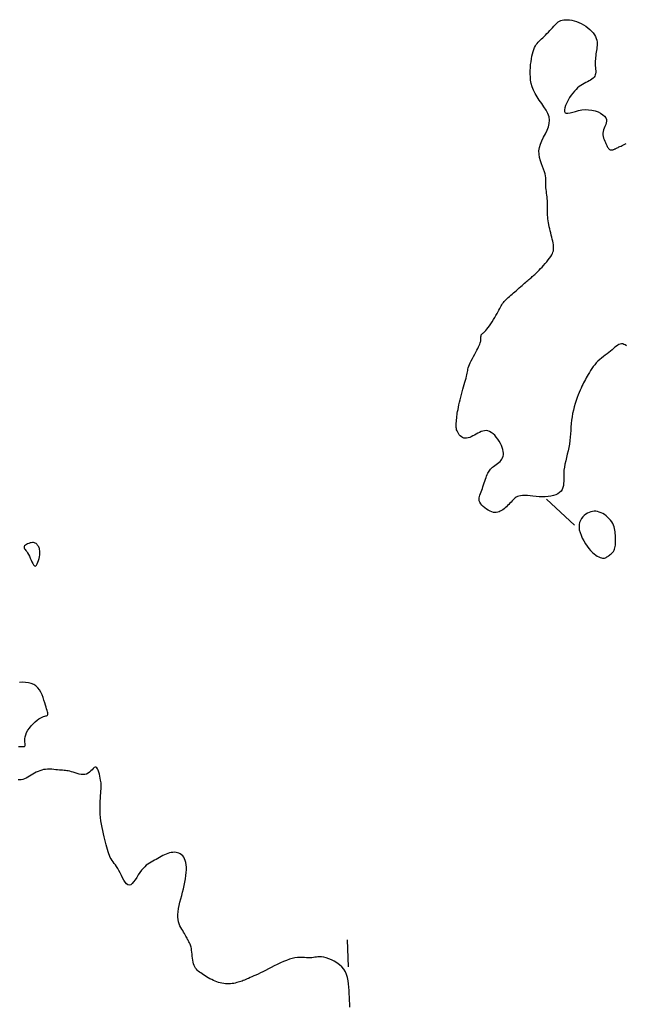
# Model space of a CAD drawing. Header units: millimetres. Extents: x 32690613 to 32693367, y 5343692 to 5344708.
# Tile 855 of 1009: x 32693111 to 32693134, y 5344310 to 5344346. Entities that reach past the tile are written whole.
import ezdxf

# ---------------------------------------------------------------- set-up
doc = ezdxf.new("R2010")
doc.units = ezdxf.units.MM
doc.header["$LTSCALE"] = 20
doc.layers.add('02-DGM_HL_491.50', color=72, linetype='Continuous')
doc.layers.add('02-DGM_HL_492.00', color=82, linetype='Continuous')

msp = doc.modelspace()

# ---------------------------------------------------------------- linework, layer by layer
at = {"layer": '02-DGM_HL_491.50', "elevation": 491.5, "flags": 128}
for points in [[(32693133.743, 5344334.413), (32693133.698, 5344334.444), (32693133.651, 5344334.467), (32693133.605, 5344334.481), (32693133.558, 5344334.484), (32693133.511, 5344334.477), (32693133.464, 5344334.459), (32693133.417, 5344334.433), (32693133.368, 5344334.399), (32693133.318, 5344334.359), (32693133.265, 5344334.315), (32693133.21, 5344334.267), (32693133.151, 5344334.218), (32693133.089, 5344334.169), (32693133.023, 5344334.119), (32693132.956, 5344334.068), (32693132.888, 5344334.015), (32693132.82, 5344333.961), (32693132.753, 5344333.904), (32693132.688, 5344333.844), (32693132.626, 5344333.781), (32693132.568, 5344333.714), (32693132.514, 5344333.645), (32693132.463, 5344333.574), (32693132.416, 5344333.502), (32693132.372, 5344333.43), (32693132.331, 5344333.359), (32693132.292, 5344333.29), (32693132.256, 5344333.224), (32693132.222, 5344333.162), (32693132.189, 5344333.102), (32693132.158, 5344333.043), (32693132.127, 5344332.982), (32693132.096, 5344332.919), (32693132.065, 5344332.85), (32693132.032, 5344332.776), (32693131.997, 5344332.693), (32693131.96, 5344332.601), (32693131.923, 5344332.5), (32693131.884, 5344332.392), (32693131.847, 5344332.278), (32693131.812, 5344332.159), (32693131.779, 5344332.036), (32693131.751, 5344331.912), (32693131.728, 5344331.786), (32693131.711, 5344331.66), (32693131.698, 5344331.535), (32693131.689, 5344331.409), (32693131.681, 5344331.284), (32693131.673, 5344331.158), (32693131.664, 5344331.033), (32693131.651, 5344330.907), (32693131.634, 5344330.781), (32693131.611, 5344330.656), (32693131.584, 5344330.53), (32693131.554, 5344330.405), (32693131.523, 5344330.282), (32693131.494, 5344330.161), (32693131.467, 5344330.042), (32693131.445, 5344329.926), (32693131.43, 5344329.814), (32693131.422, 5344329.707), (32693131.42, 5344329.604), (32693131.421, 5344329.505), (32693131.422, 5344329.413), (32693131.419, 5344329.326), (32693131.411, 5344329.245), (32693131.394, 5344329.171), (32693131.366, 5344329.103), (32693131.324, 5344329.043), (32693131.269, 5344328.99), (32693131.202, 5344328.944), (32693131.125, 5344328.906), (32693131.038, 5344328.875), (32693130.943, 5344328.852), (32693130.842, 5344328.836), (32693130.735, 5344328.828), (32693130.624, 5344328.827), (32693130.51, 5344328.832), (32693130.397, 5344328.841), (32693130.285, 5344328.852), (32693130.178, 5344328.863), (32693130.076, 5344328.873), (32693129.982, 5344328.879), (32693129.899, 5344328.879), (32693129.826, 5344328.872), (32693129.764, 5344328.859), (32693129.711, 5344328.84), (32693129.664, 5344328.815), (32693129.622, 5344328.786), (32693129.584, 5344328.752), (32693129.547, 5344328.716), (32693129.51, 5344328.676), (32693129.472, 5344328.635), (32693129.432, 5344328.592), (32693129.39, 5344328.549), (32693129.348, 5344328.506), (32693129.304, 5344328.463), (32693129.259, 5344328.423), (32693129.214, 5344328.385), (32693129.169, 5344328.35), (32693129.123, 5344328.319), (32693129.077, 5344328.293), (32693129.029, 5344328.272), (32693128.98, 5344328.257), (32693128.929, 5344328.248), (32693128.875, 5344328.248), (32693128.819, 5344328.255), (32693128.759, 5344328.271), (32693128.696, 5344328.297), (32693128.63, 5344328.331), (32693128.566, 5344328.372), (32693128.503, 5344328.418), (32693128.445, 5344328.468), (32693128.394, 5344328.521), (32693128.351, 5344328.575), (32693128.32, 5344328.63), (32693128.3, 5344328.683), (32693128.292, 5344328.735), (32693128.294, 5344328.787), (32693128.303, 5344328.84), (32693128.319, 5344328.894), (32693128.339, 5344328.95), (32693128.363, 5344329.008), (32693128.387, 5344329.07), (32693128.412, 5344329.135), (32693128.436, 5344329.203), (32693128.459, 5344329.273), (32693128.482, 5344329.342), (32693128.505, 5344329.411), (32693128.528, 5344329.477), (32693128.549, 5344329.54), (32693128.571, 5344329.598), (32693128.592, 5344329.651), (32693128.614, 5344329.699), (32693128.636, 5344329.742), (32693128.66, 5344329.782), (32693128.687, 5344329.819), (32693128.716, 5344329.853), (32693128.75, 5344329.887), (32693128.788, 5344329.92), (32693128.83, 5344329.953), (32693128.877, 5344329.986), (32693128.925, 5344330.021), (32693128.973, 5344330.057), (32693129.021, 5344330.095), (32693129.065, 5344330.136), (32693129.104, 5344330.179), (32693129.137, 5344330.225), (32693129.163, 5344330.275), (32693129.18, 5344330.329), (32693129.19, 5344330.386), (32693129.191, 5344330.446), (32693129.185, 5344330.51), (32693129.17, 5344330.578), (32693129.148, 5344330.65), (32693129.118, 5344330.725), (32693129.08, 5344330.803), (32693129.035, 5344330.883), (32693128.984, 5344330.961), (32693128.928, 5344331.035), (32693128.869, 5344331.104), (32693128.807, 5344331.164), (32693128.744, 5344331.214), (32693128.68, 5344331.25), (32693128.617, 5344331.271), (32693128.554, 5344331.279), (32693128.492, 5344331.275), (32693128.43, 5344331.261), (32693128.368, 5344331.239), (32693128.306, 5344331.212), (32693128.245, 5344331.18), (32693128.184, 5344331.147), (32693128.123, 5344331.114), (32693128.062, 5344331.082), (32693128.002, 5344331.052), (32693127.943, 5344331.028), (32693127.886, 5344331.009), (32693127.83, 5344330.997), (32693127.777, 5344330.993), (32693127.727, 5344331), (32693127.68, 5344331.018), (32693127.636, 5344331.045), (32693127.596, 5344331.081), (32693127.56, 5344331.122), (32693127.528, 5344331.168), (32693127.501, 5344331.216), (32693127.479, 5344331.265), (32693127.462, 5344331.312), (32693127.45, 5344331.357), (32693127.443, 5344331.399), (32693127.44, 5344331.439), (32693127.44, 5344331.476), (32693127.442, 5344331.511), (32693127.445, 5344331.545), (32693127.449, 5344331.576), (32693127.453, 5344331.607), (32693127.456, 5344331.636), (32693127.458, 5344331.666), (32693127.461, 5344331.697), (32693127.463, 5344331.73), (32693127.466, 5344331.768), (32693127.471, 5344331.812), (32693127.478, 5344331.862), (32693127.486, 5344331.92), (32693127.498, 5344331.988), (32693127.512, 5344332.063), (32693127.528, 5344332.146), (32693127.547, 5344332.234), (32693127.567, 5344332.326), (32693127.589, 5344332.421), (32693127.613, 5344332.518), (32693127.638, 5344332.615), (32693127.664, 5344332.711), (32693127.691, 5344332.805), (32693127.718, 5344332.896), (32693127.744, 5344332.984), (32693127.768, 5344333.068), (32693127.791, 5344333.147), (32693127.811, 5344333.22), (32693127.827, 5344333.286), (32693127.84, 5344333.346), (32693127.85, 5344333.4), (32693127.859, 5344333.451), (32693127.869, 5344333.501), (32693127.879, 5344333.55), (32693127.893, 5344333.602), (32693127.911, 5344333.657), (32693127.935, 5344333.719), (32693127.966, 5344333.787), (32693128.002, 5344333.862), (32693128.042, 5344333.94), (32693128.085, 5344334.02), (32693128.128, 5344334.1), (32693128.17, 5344334.177), (32693128.209, 5344334.251), (32693128.244, 5344334.318), (32693128.274, 5344334.378), (32693128.298, 5344334.431), (32693128.318, 5344334.478), (32693128.333, 5344334.519), (32693128.345, 5344334.556), (32693128.353, 5344334.589), (32693128.358, 5344334.619), (32693128.361, 5344334.648), (32693128.362, 5344334.676), (32693128.362, 5344334.703), (32693128.362, 5344334.728), (32693128.362, 5344334.753), (32693128.363, 5344334.775), (32693128.366, 5344334.796), (32693128.371, 5344334.815), (32693128.379, 5344334.832), (32693128.391, 5344334.848), (32693128.406, 5344334.862), (32693128.425, 5344334.878), (32693128.449, 5344334.897), (32693128.476, 5344334.92), (32693128.507, 5344334.949), (32693128.543, 5344334.986), (32693128.582, 5344335.032), (32693128.626, 5344335.089), (32693128.673, 5344335.155), (32693128.722, 5344335.227), (32693128.771, 5344335.304), (32693128.82, 5344335.383), (32693128.868, 5344335.462), (32693128.913, 5344335.539), (32693128.955, 5344335.611), (32693128.991, 5344335.677), (32693129.024, 5344335.737), (32693129.053, 5344335.792), (32693129.081, 5344335.842), (32693129.107, 5344335.889), (32693129.134, 5344335.932), (32693129.16, 5344335.973), (32693129.189, 5344336.012), (32693129.22, 5344336.05), (32693129.254, 5344336.088), (32693129.29, 5344336.126), (32693129.329, 5344336.164), (32693129.371, 5344336.202), (32693129.415, 5344336.241), (32693129.461, 5344336.282), (32693129.51, 5344336.325), (32693129.562, 5344336.37), (32693129.615, 5344336.416), (32693129.67, 5344336.463), (32693129.724, 5344336.51), (32693129.779, 5344336.557), (32693129.832, 5344336.603), (32693129.883, 5344336.648), (32693129.932, 5344336.69), (32693129.977, 5344336.729), (32693130.019, 5344336.766), (32693130.059, 5344336.8), (32693130.096, 5344336.833), (32693130.131, 5344336.863), (32693130.165, 5344336.892), (32693130.197, 5344336.919), (32693130.227, 5344336.946), (32693130.257, 5344336.972), (32693130.287, 5344336.998), (32693130.318, 5344337.026), (32693130.35, 5344337.055), (32693130.385, 5344337.088), (32693130.423, 5344337.124), (32693130.465, 5344337.166), (32693130.512, 5344337.213), (32693130.564, 5344337.267), (32693130.62, 5344337.326), (32693130.678, 5344337.389), (32693130.736, 5344337.455), (32693130.794, 5344337.522), (32693130.848, 5344337.588), (32693130.897, 5344337.653), (32693130.941, 5344337.715), (32693130.976, 5344337.773), (32693131.004, 5344337.828), (32693131.024, 5344337.88), (32693131.038, 5344337.932), (32693131.047, 5344337.984), (32693131.049, 5344338.037), (32693131.047, 5344338.093), (32693131.04, 5344338.153), (32693131.03, 5344338.217), (32693131.016, 5344338.286), (32693131, 5344338.359), (32693130.982, 5344338.433), (32693130.963, 5344338.51), (32693130.943, 5344338.588), (32693130.924, 5344338.666), (32693130.905, 5344338.743), (32693130.888, 5344338.819), (32693130.873, 5344338.894), (32693130.859, 5344338.967), (32693130.847, 5344339.038), (32693130.837, 5344339.107), (32693130.829, 5344339.175), (32693130.823, 5344339.24), (32693130.82, 5344339.304), (32693130.818, 5344339.365), (32693130.819, 5344339.425), (32693130.82, 5344339.484), (32693130.822, 5344339.543), (32693130.823, 5344339.602), (32693130.824, 5344339.661), (32693130.823, 5344339.722), (32693130.82, 5344339.785), (32693130.814, 5344339.85), (32693130.807, 5344339.918), (32693130.798, 5344339.986), (32693130.789, 5344340.055), (32693130.779, 5344340.124), (32693130.771, 5344340.191), (32693130.765, 5344340.257), (32693130.761, 5344340.321), (32693130.76, 5344340.382), (32693130.76, 5344340.442), (32693130.761, 5344340.502), (32693130.76, 5344340.563), (32693130.755, 5344340.627), (32693130.746, 5344340.696), (32693130.731, 5344340.771), (32693130.707, 5344340.853), (32693130.674, 5344340.944), (32693130.636, 5344341.042), (32693130.596, 5344341.148), (32693130.56, 5344341.26), (32693130.529, 5344341.377), (32693130.51, 5344341.497), (32693130.506, 5344341.621), (32693130.522, 5344341.746), (32693130.559, 5344341.873), (32693130.612, 5344342), (32693130.675, 5344342.128), (32693130.742, 5344342.255), (32693130.804, 5344342.383), (32693130.855, 5344342.51), (32693130.889, 5344342.636), (32693130.899, 5344342.762), (32693130.88, 5344342.886), (32693130.835, 5344343.01), (32693130.77, 5344343.132), (32693130.692, 5344343.254), (32693130.606, 5344343.376), (32693130.518, 5344343.498), (32693130.435, 5344343.619), (32693130.36, 5344343.742), (32693130.301, 5344343.864), (32693130.255, 5344343.987), (32693130.222, 5344344.11), (32693130.199, 5344344.232), (32693130.187, 5344344.352), (32693130.182, 5344344.471), (32693130.183, 5344344.588), (32693130.189, 5344344.702), (32693130.199, 5344344.814), (32693130.212, 5344344.921), (32693130.228, 5344345.024), (32693130.246, 5344345.122), (32693130.267, 5344345.213), (32693130.29, 5344345.297), (32693130.316, 5344345.374), (32693130.344, 5344345.442), (32693130.374, 5344345.502), (32693130.406, 5344345.553), (32693130.44, 5344345.599), (32693130.476, 5344345.641), (32693130.515, 5344345.681), (32693130.556, 5344345.72), (32693130.6, 5344345.761), (32693130.647, 5344345.804), (32693130.696, 5344345.852), (32693130.748, 5344345.904), (32693130.801, 5344345.958), (32693130.854, 5344346.014), (32693130.907, 5344346.07), (32693130.959, 5344346.125), (32693131.009, 5344346.178), (32693131.055, 5344346.229), (32693131.099, 5344346.276), (32693131.14, 5344346.318), (32693131.18, 5344346.356), (32693131.221, 5344346.389), (32693131.264, 5344346.417), (32693131.311, 5344346.439), (32693131.363, 5344346.457), (32693131.421, 5344346.468), (32693131.487, 5344346.474), (32693131.56, 5344346.474), (32693131.639, 5344346.467), (32693131.721, 5344346.454), (32693131.807, 5344346.435), (32693131.894, 5344346.408), (32693131.982, 5344346.375), (32693132.069, 5344346.335), (32693132.154, 5344346.288), (32693132.235, 5344346.235), (32693132.313, 5344346.177), (32693132.385, 5344346.115), (32693132.45, 5344346.05), (32693132.508, 5344345.983), (32693132.557, 5344345.915), (32693132.597, 5344345.847), (32693132.625, 5344345.78), (32693132.644, 5344345.714), (32693132.655, 5344345.649), (32693132.659, 5344345.585), (32693132.657, 5344345.521), (32693132.652, 5344345.458), (32693132.643, 5344345.395), (32693132.633, 5344345.332), (32693132.623, 5344345.269), (32693132.614, 5344345.206), (32693132.605, 5344345.143), (32693132.597, 5344345.08), (32693132.591, 5344345.017), (32693132.587, 5344344.954), (32693132.585, 5344344.892), (32693132.586, 5344344.829), (32693132.59, 5344344.767), (32693132.595, 5344344.705), (32693132.601, 5344344.645), (32693132.604, 5344344.587), (32693132.604, 5344344.531), (32693132.6, 5344344.478), (32693132.589, 5344344.429), (32693132.57, 5344344.384), (32693132.542, 5344344.344), (32693132.506, 5344344.307), (32693132.463, 5344344.274), (32693132.413, 5344344.242), (32693132.359, 5344344.212), (32693132.301, 5344344.182), (32693132.241, 5344344.151), (32693132.18, 5344344.118), (32693132.119, 5344344.083), (32693132.058, 5344344.045), (32693131.997, 5344344.001), (32693131.937, 5344343.953), (32693131.876, 5344343.897), (32693131.816, 5344343.835), (32693131.756, 5344343.763), (32693131.697, 5344343.683), (32693131.639, 5344343.592), (32693131.583, 5344343.496), (32693131.534, 5344343.398), (32693131.493, 5344343.303), (32693131.464, 5344343.214), (32693131.449, 5344343.137), (32693131.451, 5344343.076), (32693131.472, 5344343.034), (32693131.515, 5344343.016), (32693131.578, 5344343.016), (32693131.658, 5344343.031), (32693131.753, 5344343.056), (32693131.859, 5344343.085), (32693131.973, 5344343.113), (32693132.094, 5344343.135), (32693132.218, 5344343.147), (32693132.343, 5344343.144), (32693132.465, 5344343.128), (32693132.582, 5344343.1), (32693132.691, 5344343.061), (32693132.788, 5344343.015), (32693132.871, 5344342.961), (32693132.936, 5344342.904), (32693132.981, 5344342.843), (32693133.003, 5344342.782), (32693133.007, 5344342.719), (32693132.996, 5344342.656), (32693132.975, 5344342.593), (32693132.948, 5344342.529), (32693132.919, 5344342.466), (32693132.894, 5344342.402), (32693132.875, 5344342.339), (32693132.868, 5344342.276), (32693132.87, 5344342.214), (32693132.88, 5344342.154), (32693132.896, 5344342.096), (32693132.917, 5344342.04), (32693132.94, 5344341.987), (32693132.963, 5344341.938), (32693132.985, 5344341.893), (32693133.003, 5344341.852), (32693133.02, 5344341.816), (32693133.034, 5344341.783), (32693133.047, 5344341.755), (32693133.06, 5344341.731), (32693133.073, 5344341.711), (32693133.086, 5344341.694), (32693133.101, 5344341.68), (32693133.118, 5344341.67), (32693133.137, 5344341.663), (32693133.158, 5344341.658), (32693133.179, 5344341.656), (32693133.2, 5344341.656), (32693133.221, 5344341.658), (32693133.242, 5344341.663), (32693133.262, 5344341.668), (32693133.281, 5344341.675), (32693133.299, 5344341.683), (32693133.316, 5344341.693), (32693133.335, 5344341.703), (32693133.355, 5344341.714), (32693133.377, 5344341.726), (32693133.402, 5344341.739), (32693133.431, 5344341.753), (32693133.464, 5344341.767), (32693133.501, 5344341.782), (32693133.541, 5344341.799), (32693133.585, 5344341.819), (32693133.631, 5344341.842), (32693133.681, 5344341.869), (32693133.732, 5344341.901)], [(32693131.818, 5344327.786), (32693130.779, 5344328.747)]]:
    msp.add_lwpolyline(points, dxfattribs=at)
msp.add_lwpolyline([(32693132.801, 5344328.242), (32693132.737, 5344328.267), (32693132.674, 5344328.284), (32693132.611, 5344328.293), (32693132.548, 5344328.294), (32693132.486, 5344328.288), (32693132.424, 5344328.274), (32693132.362, 5344328.252), (32693132.301, 5344328.222), (32693132.24, 5344328.185), (32693132.182, 5344328.139), (32693132.128, 5344328.086), (32693132.079, 5344328.026), (32693132.039, 5344327.958), (32693132.009, 5344327.882), (32693131.992, 5344327.8), (32693131.988, 5344327.71), (32693131.999, 5344327.613), (32693132.024, 5344327.511), (32693132.061, 5344327.406), (32693132.108, 5344327.301), (32693132.162, 5344327.197), (32693132.223, 5344327.097), (32693132.287, 5344327.003), (32693132.352, 5344326.918), (32693132.417, 5344326.842), (32693132.482, 5344326.776), (32693132.545, 5344326.72), (32693132.606, 5344326.673), (32693132.664, 5344326.635), (32693132.718, 5344326.605), (32693132.769, 5344326.583), (32693132.816, 5344326.569), (32693132.858, 5344326.561), (32693132.896, 5344326.56), (32693132.93, 5344326.565), (32693132.962, 5344326.575), (32693132.992, 5344326.588), (32693133.021, 5344326.605), (32693133.05, 5344326.624), (32693133.08, 5344326.646), (32693133.111, 5344326.669), (32693133.143, 5344326.693), (32693133.174, 5344326.719), (32693133.205, 5344326.747), (32693133.234, 5344326.779), (32693133.261, 5344326.813), (32693133.284, 5344326.851), (32693133.304, 5344326.894), (32693133.318, 5344326.94), (32693133.329, 5344326.991), (32693133.336, 5344327.045), (32693133.339, 5344327.101), (32693133.341, 5344327.16), (32693133.34, 5344327.221), (32693133.338, 5344327.283), (32693133.336, 5344327.345), (32693133.334, 5344327.408), (32693133.33, 5344327.47), (32693133.324, 5344327.532), (32693133.316, 5344327.595), (32693133.304, 5344327.657), (32693133.286, 5344327.719), (32693133.263, 5344327.78), (32693133.233, 5344327.842), (32693133.196, 5344327.903), (32693133.152, 5344327.962), (32693133.102, 5344328.02), (32693133.047, 5344328.074), (32693132.989, 5344328.124), (32693132.927, 5344328.17), (32693132.864, 5344328.209)], close=True, dxfattribs=at)
at = {"layer": '02-DGM_HL_492.00', "elevation": 492, "flags": 128}
msp.add_lwpolyline([(32693112.04, 5344326.68), (32693112.046, 5344326.739), (32693112.047, 5344326.791), (32693112.044, 5344326.837), (32693112.038, 5344326.877), (32693112.028, 5344326.913), (32693112.016, 5344326.945), (32693112.002, 5344326.975), (32693111.986, 5344327.003), (32693111.969, 5344327.03), (32693111.949, 5344327.056), (32693111.928, 5344327.079), (32693111.904, 5344327.099), (32693111.877, 5344327.116), (32693111.846, 5344327.128), (32693111.812, 5344327.135), (32693111.772, 5344327.137), (32693111.729, 5344327.132), (32693111.682, 5344327.122), (32693111.635, 5344327.107), (32693111.589, 5344327.088), (32693111.548, 5344327.066), (32693111.512, 5344327.042), (32693111.484, 5344327.017), (32693111.467, 5344326.991), (32693111.461, 5344326.966), (32693111.466, 5344326.94), (32693111.481, 5344326.911), (32693111.502, 5344326.88), (32693111.53, 5344326.844), (32693111.561, 5344326.803), (32693111.594, 5344326.754), (32693111.628, 5344326.697), (32693111.661, 5344326.632), (32693111.693, 5344326.562), (32693111.724, 5344326.49), (32693111.755, 5344326.422), (32693111.784, 5344326.361), (32693111.813, 5344326.312), (32693111.842, 5344326.278), (32693111.87, 5344326.265), (32693111.898, 5344326.274), (32693111.926, 5344326.304), (32693111.952, 5344326.35), (32693111.976, 5344326.407), (32693111.997, 5344326.474), (32693112.015, 5344326.544), (32693112.03, 5344326.614)], close=True, dxfattribs=at)
for points in [[(32693111.25, 5344319.596), (32693111.305, 5344319.601), (32693111.358, 5344319.601), (32693111.404, 5344319.599), (32693111.444, 5344319.597), (32693111.476, 5344319.601), (32693111.496, 5344319.612), (32693111.506, 5344319.633), (32693111.507, 5344319.666), (32693111.502, 5344319.707), (32693111.496, 5344319.758), (32693111.491, 5344319.816), (32693111.492, 5344319.881), (32693111.501, 5344319.953), (32693111.522, 5344320.03), (32693111.557, 5344320.111), (32693111.605, 5344320.194), (32693111.664, 5344320.278), (32693111.73, 5344320.359), (32693111.8, 5344320.436), (32693111.873, 5344320.507), (32693111.944, 5344320.568), (32693112.013, 5344320.619), (32693112.076, 5344320.657), (32693112.133, 5344320.684), (32693112.183, 5344320.703), (32693112.227, 5344320.716), (32693112.264, 5344320.725), (32693112.294, 5344320.733), (32693112.317, 5344320.743), (32693112.333, 5344320.756), (32693112.341, 5344320.776), (32693112.343, 5344320.802), (32693112.338, 5344320.835), (32693112.328, 5344320.876), (32693112.314, 5344320.925), (32693112.296, 5344320.984), (32693112.275, 5344321.051), (32693112.252, 5344321.128), (32693112.227, 5344321.216), (32693112.199, 5344321.31), (32693112.167, 5344321.408), (32693112.13, 5344321.506), (32693112.086, 5344321.601), (32693112.034, 5344321.691), (32693111.973, 5344321.771), (32693111.901, 5344321.838), (32693111.818, 5344321.889), (32693111.725, 5344321.927), (32693111.624, 5344321.952), (32693111.516, 5344321.965), (32693111.403, 5344321.97), (32693111.287, 5344321.968)], [(32693123.515, 5344309.956), (32693123.506, 5344310.076), (32693123.499, 5344310.199), (32693123.493, 5344310.323), (32693123.488, 5344310.448), (32693123.483, 5344310.573), (32693123.476, 5344310.696), (32693123.465, 5344310.818), (32693123.448, 5344310.936), (32693123.424, 5344311.051), (32693123.39, 5344311.159), (32693123.345, 5344311.262), (32693123.286, 5344311.357), (32693123.213, 5344311.444), (32693123.128, 5344311.523), (32693123.033, 5344311.592), (32693122.934, 5344311.653), (32693122.832, 5344311.704), (32693122.731, 5344311.746), (32693122.635, 5344311.779), (32693122.546, 5344311.801), (32693122.467, 5344311.814), (32693122.397, 5344311.819), (32693122.333, 5344311.817), (32693122.274, 5344311.811), (32693122.218, 5344311.803), (32693122.163, 5344311.794), (32693122.106, 5344311.786), (32693122.046, 5344311.782), (32693121.981, 5344311.781), (32693121.911, 5344311.784), (32693121.835, 5344311.788), (32693121.754, 5344311.791), (32693121.668, 5344311.791), (32693121.577, 5344311.787), (32693121.481, 5344311.775), (32693121.38, 5344311.755), (32693121.275, 5344311.726), (32693121.165, 5344311.687), (32693121.054, 5344311.641), (32693120.941, 5344311.59), (32693120.828, 5344311.535), (32693120.715, 5344311.479), (32693120.605, 5344311.422), (32693120.498, 5344311.368), (32693120.395, 5344311.316), (32693120.296, 5344311.268), (32693120.203, 5344311.223), (32693120.115, 5344311.182), (32693120.032, 5344311.144), (32693119.955, 5344311.109), (32693119.884, 5344311.077), (32693119.819, 5344311.048), (32693119.761, 5344311.022), (32693119.708, 5344310.999), (32693119.659, 5344310.977), (32693119.613, 5344310.958), (32693119.568, 5344310.94), (32693119.524, 5344310.924), (32693119.479, 5344310.908), (32693119.432, 5344310.892), (32693119.382, 5344310.877), (32693119.329, 5344310.863), (32693119.273, 5344310.849), (32693119.215, 5344310.837), (32693119.156, 5344310.828), (32693119.095, 5344310.82), (32693119.033, 5344310.817), (32693118.97, 5344310.816), (32693118.908, 5344310.82), (32693118.845, 5344310.828), (32693118.782, 5344310.839), (32693118.719, 5344310.854), (32693118.656, 5344310.873), (32693118.592, 5344310.895), (32693118.529, 5344310.919), (32693118.465, 5344310.947), (32693118.401, 5344310.977), (32693118.338, 5344311.009), (32693118.276, 5344311.043), (32693118.215, 5344311.078), (32693118.156, 5344311.113), (32693118.099, 5344311.149), (32693118.046, 5344311.185), (32693117.996, 5344311.22), (32693117.949, 5344311.254), (32693117.907, 5344311.289), (32693117.868, 5344311.324), (32693117.834, 5344311.362), (32693117.803, 5344311.403), (32693117.776, 5344311.448), (32693117.752, 5344311.499), (32693117.732, 5344311.557), (32693117.716, 5344311.623), (32693117.703, 5344311.694), (32693117.692, 5344311.769), (32693117.682, 5344311.845), (32693117.674, 5344311.92), (32693117.667, 5344311.993), (32693117.659, 5344312.06), (32693117.651, 5344312.12), (32693117.641, 5344312.171), (32693117.63, 5344312.214), (32693117.619, 5344312.251), (32693117.606, 5344312.283), (32693117.592, 5344312.312), (32693117.577, 5344312.339), (32693117.561, 5344312.367), (32693117.545, 5344312.396), (32693117.527, 5344312.428), (32693117.509, 5344312.464), (32693117.49, 5344312.502), (32693117.469, 5344312.543), (32693117.446, 5344312.587), (32693117.421, 5344312.634), (32693117.393, 5344312.683), (32693117.363, 5344312.734), (32693117.33, 5344312.788), (32693117.295, 5344312.844), (32693117.261, 5344312.904), (32693117.228, 5344312.969), (32693117.2, 5344313.038), (32693117.176, 5344313.114), (32693117.159, 5344313.196), (32693117.15, 5344313.286), (32693117.152, 5344313.384), (32693117.161, 5344313.488), (32693117.179, 5344313.599), (32693117.201, 5344313.715), (32693117.229, 5344313.836), (32693117.259, 5344313.959), (32693117.291, 5344314.084), (32693117.323, 5344314.21), (32693117.354, 5344314.336), (32693117.382, 5344314.461), (32693117.408, 5344314.584), (32693117.43, 5344314.704), (32693117.448, 5344314.82), (32693117.461, 5344314.931), (32693117.468, 5344315.036), (32693117.467, 5344315.133), (32693117.46, 5344315.223), (32693117.446, 5344315.304), (32693117.425, 5344315.378), (32693117.398, 5344315.443), (32693117.366, 5344315.5), (32693117.328, 5344315.55), (32693117.286, 5344315.591), (32693117.24, 5344315.625), (32693117.19, 5344315.65), (32693117.137, 5344315.668), (32693117.082, 5344315.679), (32693117.024, 5344315.683), (32693116.964, 5344315.681), (32693116.904, 5344315.672), (32693116.842, 5344315.659), (32693116.78, 5344315.64), (32693116.719, 5344315.617), (32693116.657, 5344315.589), (32693116.596, 5344315.559), (32693116.535, 5344315.526), (32693116.474, 5344315.492), (32693116.412, 5344315.457), (32693116.351, 5344315.422), (32693116.29, 5344315.387), (32693116.229, 5344315.354), (32693116.167, 5344315.321), (32693116.106, 5344315.285), (32693116.045, 5344315.246), (32693115.984, 5344315.202), (32693115.924, 5344315.15), (32693115.864, 5344315.089), (32693115.804, 5344315.018), (32693115.745, 5344314.935), (32693115.686, 5344314.846), (32693115.628, 5344314.754), (32693115.571, 5344314.667), (32693115.515, 5344314.589), (32693115.46, 5344314.526), (32693115.406, 5344314.483), (32693115.353, 5344314.467), (32693115.302, 5344314.479), (32693115.252, 5344314.518), (32693115.203, 5344314.578), (32693115.155, 5344314.654), (32693115.108, 5344314.739), (32693115.061, 5344314.831), (32693115.016, 5344314.922), (32693114.97, 5344315.008), (32693114.926, 5344315.085), (32693114.882, 5344315.153), (32693114.839, 5344315.215), (32693114.798, 5344315.272), (32693114.758, 5344315.327), (32693114.72, 5344315.381), (32693114.684, 5344315.437), (32693114.651, 5344315.496), (32693114.621, 5344315.56), (32693114.593, 5344315.629), (32693114.567, 5344315.703), (32693114.543, 5344315.783), (32693114.519, 5344315.868), (32693114.495, 5344315.959), (32693114.472, 5344316.054), (32693114.448, 5344316.155), (32693114.422, 5344316.261), (32693114.396, 5344316.371), (32693114.371, 5344316.485), (32693114.347, 5344316.603), (32693114.325, 5344316.723), (32693114.305, 5344316.845), (32693114.29, 5344316.969), (32693114.279, 5344317.093), (32693114.273, 5344317.218), (32693114.272, 5344317.341), (32693114.274, 5344317.461), (32693114.279, 5344317.576), (32693114.285, 5344317.684), (32693114.293, 5344317.784), (32693114.301, 5344317.874), (32693114.307, 5344317.952), (32693114.313, 5344318.018), (32693114.316, 5344318.073), (32693114.318, 5344318.121), (32693114.317, 5344318.164), (32693114.314, 5344318.206), (32693114.309, 5344318.251), (32693114.302, 5344318.3), (32693114.292, 5344318.357), (32693114.279, 5344318.424), (32693114.264, 5344318.497), (32693114.246, 5344318.573), (32693114.226, 5344318.647), (32693114.203, 5344318.715), (32693114.178, 5344318.771), (32693114.151, 5344318.813), (32693114.122, 5344318.835), (32693114.091, 5344318.834), (32693114.057, 5344318.815), (32693114.02, 5344318.781), (32693113.98, 5344318.739), (32693113.936, 5344318.692), (32693113.887, 5344318.646), (32693113.834, 5344318.605), (32693113.775, 5344318.575), (32693113.71, 5344318.559), (32693113.642, 5344318.556), (32693113.57, 5344318.563), (32693113.497, 5344318.578), (32693113.423, 5344318.598), (32693113.351, 5344318.621), (32693113.281, 5344318.644), (32693113.215, 5344318.664), (32693113.154, 5344318.68), (32693113.098, 5344318.692), (32693113.044, 5344318.701), (32693112.991, 5344318.707), (32693112.939, 5344318.712), (32693112.885, 5344318.715), (32693112.828, 5344318.719), (32693112.768, 5344318.725), (32693112.703, 5344318.731), (32693112.633, 5344318.739), (32693112.561, 5344318.746), (32693112.486, 5344318.752), (32693112.409, 5344318.755), (32693112.333, 5344318.755), (32693112.257, 5344318.751), (32693112.184, 5344318.741), (32693112.113, 5344318.724), (32693112.044, 5344318.702), (32693111.978, 5344318.675), (32693111.913, 5344318.644), (32693111.85, 5344318.61), (32693111.788, 5344318.575), (32693111.726, 5344318.538), (32693111.665, 5344318.501), (32693111.604, 5344318.465), (32693111.543, 5344318.431), (32693111.482, 5344318.402), (32693111.421, 5344318.38), (32693111.36, 5344318.365), (32693111.3, 5344318.361), (32693111.24, 5344318.369)], [(32693123.41, 5344312.446), (32693123.449, 5344311.447)]]:
    msp.add_lwpolyline(points, dxfattribs=at)

doc.saveas('drawing.dxf')
